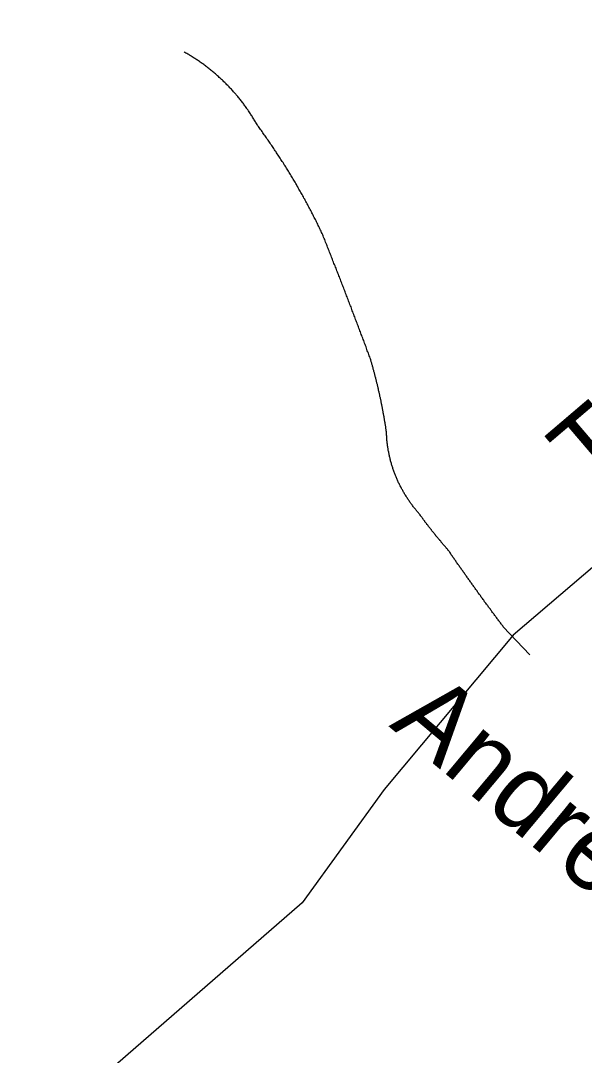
# Model space of a CAD drawing. Extents: x 1268485 to 1426702, y 514839 to 616766.
# Drawn here: x 1381522 to 1382007, y 565024 to 565915 of the extents above; entities that cross this region are included whole.
import ezdxf

# ---------------------------------------------------------------- set-up
doc = ezdxf.new("R2010")
doc.units = 0
for name, color, linetype in [('Old_Level_10', 7, 'Continuous'), ('Old_Level_11', 7, 'Continuous'), ('Old_Level_32', 7, 'Continuous'), ('Old_Level_35', 7, 'Continuous')]:
    doc.layers.add(name, color=color, linetype=linetype)

msp = doc.modelspace()

# ---------------------------------------------------------------- linework, layer by layer
at = {"layer": 'Old_Level_32'}
msp.add_lwpolyline([(1382953.524, 566232.78), (1382782.39, 566091.659), (1382654.651, 565987.93), (1382241.986, 565636.094), (1382117.84, 565532.542), (1381945.903, 565385.805), (1381834.857, 565253.027), (1381764.438, 565155.476), (1381515.265, 564938.697), (1381352.759, 564808.629), (1381203.796, 564705.658), (1381006.083, 564515.976), (1380992.119, 564421.46), (1380956.263, 564330.138), (1380917.56, 564196.853), (1380780.676, 563967.497), (1380706.293, 563850.937), (1380647.267, 563747.501), (1380589.599, 563663.564), (1380547.659, 563537.659), (1380537.174, 563435.623), (1380579.114, 563039.547), (1380539.795, 562890.034), (1380491.765, 562776.936)], dxfattribs=at)
at = {"layer": 'Old_Level_35'}
msp.add_line((1381960.409, 565369.041), (1381937.546, 565393.135), dxfattribs=at)
for points in [[(1381725.83, 565824.769), (1381725.522, 565825.487), (1381725.009, 565826.307), (1381724.599, 565827.128), (1381724.087, 565827.948), (1381723.677, 565828.665), (1381723.164, 565829.486), (1381722.754, 565830.254), (1381722.241, 565831.074), (1381721.729, 565831.792), (1381721.216, 565832.612), (1381720.703, 565833.382), (1381720.293, 565834.15), (1381719.781, 565834.868), (1381719.268, 565835.688), (1381718.755, 565836.457), (1381718.243, 565837.175), (1381717.73, 565837.944), (1381717.115, 565838.713), (1381716.602, 565839.431), (1381716.09, 565840.199), (1381715.577, 565840.917), (1381714.962, 565841.686), (1381714.552, 565842.455), (1381714.039, 565843.122), (1381713.424, 565843.89), (1381712.911, 565844.608), (1381712.296, 565845.325), (1381711.783, 565846.043), (1381711.168, 565846.761), (1381710.656, 565847.479), (1381710.041, 565848.196), (1381709.425, 565848.863), (1381708.913, 565849.632), (1381708.298, 565850.298), (1381707.58, 565851.016), (1381707.17, 565851.682), (1381706.452, 565852.4), (1381705.837, 565853.067), (1381705.222, 565853.733), (1381704.607, 565854.45), (1381703.992, 565855.117), (1381703.376, 565855.835), (1381702.761, 565856.501), (1381702.146, 565857.116), (1381701.531, 565857.834), (1381700.916, 565858.501), (1381700.301, 565859.116), (1381699.583, 565859.833), (1381698.968, 565860.449), (1381698.353, 565861.064), (1381697.737, 565861.73), (1381697.02, 565862.396), (1381696.405, 565863.012), (1381695.789, 565863.627), (1381694.969, 565864.242), (1381694.354, 565864.857), (1381693.739, 565865.523), (1381693.021, 565866.138), (1381692.406, 565866.753), (1381691.586, 565867.369), (1381690.971, 565867.984), (1381690.253, 565868.548), (1381689.638, 565869.163), (1381688.92, 565869.727), (1381688.203, 565870.394), (1381687.485, 565870.957), (1381686.767, 565871.521), (1381686.152, 565872.136), (1381685.332, 565872.7), (1381684.614, 565873.264), (1381683.999, 565873.828), (1381683.281, 565874.392), (1381682.461, 565874.956), (1381681.743, 565875.52), (1381681.026, 565876.083), (1381680.411, 565876.648), (1381679.59, 565877.109), (1381678.873, 565877.673), (1381678.155, 565878.186), (1381677.335, 565878.749), (1381676.617, 565879.262), (1381675.899, 565879.826), (1381675.079, 565880.339), (1381674.361, 565880.8), (1381673.644, 565881.312), (1381672.721, 565881.825), (1381672.003, 565882.337), (1381671.286, 565882.799), (1381670.465, 565883.312), (1381669.748, 565883.824), (1381669.03, 565884.337), (1381668.107, 565884.798), (1381667.39, 565885.26), (1381666.672, 565885.772), (1381665.852, 565886.183), (1381665.032, 565886.695), (1381664.211, 565887.105), (1381663.391, 565887.566), (1381662.674, 565887.976)], [(1381782.014, 565730.651), (1381781.604, 565731.624), (1381781.091, 565732.649), (1381780.578, 565733.624), (1381780.168, 565734.649), (1381779.656, 565735.623), (1381779.143, 565736.648), (1381778.63, 565737.622), (1381778.22, 565738.648), (1381777.708, 565739.621), (1381777.298, 565740.646), (1381776.785, 565741.621), (1381776.272, 565742.646), (1381775.76, 565743.62), (1381775.247, 565744.542), (1381774.734, 565745.568), (1381774.222, 565746.542), (1381773.709, 565747.567), (1381773.299, 565748.541), (1381772.786, 565749.515), (1381772.274, 565750.489), (1381771.761, 565751.514), (1381771.146, 565752.489), (1381770.633, 565753.462), (1381770.121, 565754.437), (1381769.608, 565755.462), (1381769.096, 565756.385), (1381768.583, 565757.358), (1381767.968, 565758.333), (1381767.455, 565759.306), (1381767.045, 565760.331), (1381766.532, 565761.254), (1381765.917, 565762.229), (1381765.405, 565763.202), (1381764.892, 565764.177), (1381764.379, 565765.15), (1381763.764, 565766.125), (1381763.252, 565767.047), (1381762.636, 565768.073), (1381762.124, 565768.995), (1381761.611, 565769.918), (1381760.996, 565770.943), (1381760.483, 565771.866), (1381759.868, 565772.891), (1381759.356, 565773.814), (1381758.843, 565774.737), (1381758.228, 565775.762), (1381757.715, 565776.685), (1381757.1, 565777.607), (1381756.587, 565778.581), (1381755.972, 565779.555), (1381755.357, 565780.478), (1381754.844, 565781.452), (1381754.229, 565782.375), (1381753.717, 565783.297), (1381753.101, 565784.272), (1381752.486, 565785.245), (1381751.974, 565786.168), (1381751.359, 565787.142), (1381750.743, 565788.065), (1381750.231, 565788.988), (1381749.616, 565789.961), (1381749, 565790.884), (1381748.488, 565791.807), (1381747.873, 565792.73), (1381747.258, 565793.704), (1381746.642, 565794.627), (1381746.027, 565795.55), (1381745.515, 565796.523), (1381744.899, 565797.395), (1381744.284, 565798.318), (1381743.669, 565799.24), (1381742.951, 565800.163), (1381742.336, 565801.137), (1381741.926, 565802.06), (1381741.208, 565802.931), (1381740.593, 565803.854), (1381739.978, 565804.828), (1381739.363, 565805.7), (1381738.748, 565806.622), (1381738.133, 565807.545), (1381737.518, 565808.416), (1381736.902, 565809.391), (1381736.287, 565810.313), (1381735.672, 565811.184), (1381734.954, 565812.107), (1381734.339, 565812.979), (1381733.724, 565813.953), (1381733.006, 565814.824), (1381732.391, 565815.747), (1381731.776, 565816.618), (1381731.161, 565817.541), (1381730.546, 565818.413), (1381729.828, 565819.386), (1381729.213, 565820.258), (1381728.495, 565821.129), (1381727.88, 565822.052), (1381727.265, 565822.924), (1381726.65, 565823.795), (1381725.83, 565824.769)], [(1381823.024, 565624.331), (1381822.614, 565625.356), (1381822.102, 565626.484), (1381821.794, 565627.56), (1381821.384, 565628.637), (1381820.974, 565629.713), (1381820.461, 565630.79), (1381820.154, 565631.866), (1381819.743, 565632.943), (1381819.333, 565634.019), (1381819.026, 565635.147), (1381818.513, 565636.172), (1381818.103, 565637.249), (1381817.795, 565638.325), (1381817.385, 565639.453), (1381816.873, 565640.478), (1381816.463, 565641.555), (1381816.155, 565642.632), (1381815.745, 565643.759), (1381815.232, 565644.836), (1381814.925, 565645.861), (1381814.515, 565646.938), (1381814.104, 565648.015), (1381813.592, 565649.142), (1381813.284, 565650.168), (1381812.874, 565651.244), (1381812.464, 565652.321), (1381811.951, 565653.448), (1381811.644, 565654.525), (1381811.234, 565655.55), (1381810.926, 565656.627), (1381810.414, 565657.703), (1381810.003, 565658.831), (1381809.593, 565659.856), (1381809.081, 565660.933), (1381808.773, 565662.009), (1381808.363, 565663.086), (1381807.953, 565664.214), (1381807.543, 565665.239), (1381807.133, 565666.315), (1381806.723, 565667.392), (1381806.415, 565668.417), (1381805.902, 565669.545), (1381805.492, 565670.621), (1381805.082, 565671.698), (1381804.672, 565672.774), (1381804.262, 565673.799), (1381803.852, 565674.927), (1381803.339, 565676.004), (1381803.032, 565677.08), (1381802.622, 565678.106), (1381802.211, 565679.182), (1381801.801, 565680.31), (1381801.391, 565681.386), (1381800.981, 565682.463), (1381800.469, 565683.489), (1381800.161, 565684.565), (1381799.751, 565685.642), (1381799.238, 565686.769), (1381798.828, 565687.795), (1381798.521, 565688.871), (1381798.008, 565689.948), (1381797.598, 565691.024), (1381797.29, 565692.049), (1381796.778, 565693.177), (1381796.367, 565694.254), (1381795.957, 565695.33), (1381795.547, 565696.355), (1381795.137, 565697.432), (1381794.727, 565698.508), (1381794.214, 565699.636), (1381793.907, 565700.713), (1381793.497, 565701.738), (1381792.984, 565702.814), (1381792.677, 565703.891), (1381792.164, 565704.916), (1381791.754, 565705.993), (1381791.344, 565707.12), (1381790.831, 565708.197), (1381790.523, 565709.273), (1381790.113, 565710.299), (1381789.601, 565711.376), (1381789.293, 565712.452), (1381788.883, 565713.477), (1381788.37, 565714.605), (1381787.96, 565715.682), (1381787.55, 565716.758), (1381787.14, 565717.835), (1381786.73, 565718.86), (1381786.217, 565719.936), (1381785.91, 565721.013), (1381785.5, 565722.038), (1381784.987, 565723.166), (1381784.577, 565724.242), (1381784.167, 565725.319), (1381783.757, 565726.395), (1381783.347, 565727.421), (1381782.834, 565728.497), (1381782.526, 565729.574), (1381782.014, 565730.651)], [(1381836.865, 565561.021), (1381836.763, 565561.688), (1381836.763, 565562.303), (1381836.66, 565563.02), (1381836.455, 565563.636), (1381836.353, 565564.251), (1381836.25, 565564.917), (1381836.25, 565565.584), (1381836.148, 565566.199), (1381836.045, 565566.865), (1381835.84, 565567.48), (1381835.737, 565568.147), (1381835.737, 565568.813), (1381835.635, 565569.428), (1381835.532, 565570.043), (1381835.327, 565570.761), (1381835.225, 565571.376), (1381835.122, 565572.043), (1381835.02, 565572.709), (1381834.917, 565573.324), (1381834.917, 565573.939), (1381834.712, 565574.606), (1381834.61, 565575.272), (1381834.507, 565575.887), (1381834.405, 565576.554), (1381834.2, 565577.169), (1381834.097, 565577.835), (1381833.995, 565578.502), (1381833.892, 565579.117), (1381833.789, 565579.732), (1381833.584, 565580.45), (1381833.482, 565581.065), (1381833.379, 565581.68), (1381833.277, 565582.295), (1381833.174, 565583.013), (1381832.969, 565583.628), (1381832.867, 565584.243), (1381832.764, 565584.961), (1381832.662, 565585.576), (1381832.457, 565586.191), (1381832.354, 565586.806), (1381832.252, 565587.524), (1381832.149, 565588.139), (1381832.047, 565588.754), (1381831.841, 565589.37), (1381831.739, 565590.087), (1381831.534, 565590.702), (1381831.329, 565591.318), (1381831.226, 565591.933), (1381831.124, 565592.65), (1381831.021, 565593.266), (1381830.919, 565593.881), (1381830.714, 565594.496), (1381830.611, 565595.214), (1381830.406, 565595.829), (1381830.201, 565596.444), (1381830.099, 565597.059), (1381829.996, 565597.725), (1381829.893, 565598.392), (1381829.791, 565599.007), (1381829.483, 565599.622), (1381829.381, 565600.237), (1381829.278, 565600.955), (1381829.176, 565601.57), (1381828.868, 565602.185), (1381828.766, 565602.801), (1381828.663, 565603.416), (1381828.458, 565604.082), (1381828.253, 565604.749), (1381828.151, 565605.364), (1381828.048, 565605.979), (1381827.843, 565606.645), (1381827.638, 565607.26), (1381827.535, 565607.875), (1381827.33, 565608.542), (1381827.125, 565609.208), (1381827.023, 565609.823), (1381826.92, 565610.438), (1381826.613, 565611.053), (1381826.51, 565611.669), (1381826.408, 565612.335), (1381826.1, 565613.001), (1381825.998, 565613.617), (1381825.895, 565614.232), (1381825.587, 565614.899), (1381825.485, 565615.514), (1381825.382, 565616.129), (1381825.075, 565616.744), (1381824.972, 565617.359), (1381824.767, 565618.025), (1381824.665, 565618.64), (1381824.357, 565619.307), (1381824.255, 565619.922), (1381824.152, 565620.588), (1381823.844, 565621.204), (1381823.742, 565621.819), (1381823.537, 565622.434), (1381823.332, 565623.049), (1381823.127, 565623.664), (1381823.024, 565624.331)], [(1381864.342, 565491.457), (1381863.727, 565492.021), (1381863.214, 565492.585), (1381862.702, 565493.2), (1381862.292, 565493.764), (1381861.882, 565494.379), (1381861.369, 565494.943), (1381860.856, 565495.558), (1381860.344, 565496.122), (1381859.831, 565496.737), (1381859.421, 565497.352), (1381859.011, 565498.019), (1381858.498, 565498.634), (1381857.986, 565499.249), (1381857.576, 565499.864), (1381857.165, 565500.48), (1381856.755, 565501.146), (1381856.243, 565501.761), (1381855.833, 565502.376), (1381855.422, 565502.991), (1381855.012, 565503.709), (1381854.5, 565504.324), (1381854.09, 565504.939), (1381853.782, 565505.606), (1381853.269, 565506.272), (1381852.859, 565506.939), (1381852.552, 565507.554), (1381852.142, 565508.272), (1381851.732, 565508.938), (1381851.424, 565509.553), (1381851.014, 565510.27), (1381850.604, 565510.937), (1381850.296, 565511.603), (1381849.886, 565512.27), (1381849.476, 565512.936), (1381849.168, 565513.603), (1381848.758, 565514.321), (1381848.348, 565514.987), (1381848.143, 565515.704), (1381847.733, 565516.371), (1381847.425, 565517.14), (1381847.118, 565517.806), (1381846.708, 565518.524), (1381846.503, 565519.19), (1381846.093, 565519.857), (1381845.888, 565520.626), (1381845.477, 565521.292), (1381845.272, 565522.061), (1381844.862, 565522.728), (1381844.657, 565523.445), (1381844.35, 565524.163), (1381844.145, 565524.881), (1381843.837, 565525.649), (1381843.529, 565526.316), (1381843.222, 565527.085), (1381843.017, 565527.802), (1381842.709, 565528.52), (1381842.504, 565529.238), (1381842.299, 565530.007), (1381841.992, 565530.776), (1381841.889, 565531.442), (1381841.581, 565532.211), (1381841.376, 565532.929), (1381841.171, 565533.698), (1381840.966, 565534.416), (1381840.761, 565535.184), (1381840.454, 565535.851), (1381840.351, 565536.62), (1381840.146, 565537.389), (1381840.044, 565538.107), (1381839.736, 565538.875), (1381839.633, 565539.645), (1381839.531, 565540.362), (1381839.223, 565541.131), (1381839.121, 565541.9), (1381839.018, 565542.669), (1381838.916, 565543.438), (1381838.608, 565544.207), (1381838.506, 565544.924), (1381838.403, 565545.694), (1381838.301, 565546.462), (1381838.096, 565547.18), (1381837.993, 565548), (1381837.891, 565548.769), (1381837.891, 565549.487), (1381837.788, 565550.256), (1381837.583, 565551.076), (1381837.48, 565551.793), (1381837.48, 565552.563), (1381837.378, 565553.331), (1381837.275, 565554.101), (1381837.275, 565554.869), (1381837.173, 565555.639), (1381837.173, 565556.459), (1381837.173, 565557.176), (1381836.968, 565557.945), (1381836.968, 565558.765), (1381836.968, 565559.483), (1381836.865, 565560.252), (1381836.865, 565561.021)], [(1381890.486, 565458.495), (1381890.281, 565458.802), (1381889.871, 565459.11), (1381889.666, 565459.417), (1381889.359, 565459.828), (1381889.154, 565460.135), (1381888.743, 565460.443), (1381888.538, 565460.75), (1381888.231, 565461.058), (1381888.026, 565461.365), (1381887.718, 565461.776), (1381887.411, 565462.083), (1381887.103, 565462.391), (1381886.898, 565462.698), (1381886.59, 565463.006), (1381886.385, 565463.313), (1381885.975, 565463.673), (1381885.77, 565463.98), (1381885.463, 565464.288), (1381885.258, 565464.646), (1381884.95, 565464.954), (1381884.642, 565465.313), (1381884.335, 565465.621), (1381884.13, 565465.928), (1381883.925, 565466.236), (1381883.617, 565466.646), (1381883.412, 565466.954), (1381883.002, 565467.261), (1381882.797, 565467.569), (1381882.489, 565467.876), (1381882.284, 565468.235), (1381881.977, 565468.542), (1381881.772, 565468.85), (1381881.362, 565469.209), (1381881.157, 565469.568), (1381880.849, 565469.875), (1381880.644, 565470.183), (1381880.336, 565470.542), (1381880.131, 565470.9), (1381879.926, 565471.208), (1381879.516, 565471.516), (1381879.209, 565471.875), (1381879.003, 565472.182), (1381878.798, 565472.49), (1381878.491, 565472.9), (1381878.286, 565473.208), (1381877.978, 565473.515), (1381877.773, 565473.823), (1381877.363, 565474.181), (1381877.158, 565474.489), (1381876.85, 565474.796), (1381876.645, 565475.206), (1381876.338, 565475.514), (1381876.133, 565475.822), (1381875.825, 565476.181), (1381875.62, 565476.488), (1381875.415, 565476.796), (1381875.005, 565477.206), (1381874.8, 565477.514), (1381874.492, 565477.821), (1381874.287, 565478.18), (1381873.98, 565478.487), (1381873.775, 565478.897), (1381873.467, 565479.205), (1381873.262, 565479.513), (1381872.954, 565479.872), (1381872.749, 565480.179), (1381872.544, 565480.487), (1381872.237, 565480.897), (1381871.827, 565481.205), (1381871.622, 565481.563), (1381871.417, 565481.871), (1381871.109, 565482.178), (1381870.904, 565482.588), (1381870.596, 565482.896), (1381870.391, 565483.255), (1381870.084, 565483.563), (1381869.879, 565483.87), (1381869.674, 565484.229), (1381869.366, 565484.588), (1381869.161, 565484.946), (1381868.853, 565485.254), (1381868.648, 565485.613), (1381868.341, 565485.921), (1381868.136, 565486.331), (1381867.828, 565486.639), (1381867.623, 565486.946), (1381867.418, 565487.305), (1381867.11, 565487.612), (1381866.905, 565488.022), (1381866.598, 565488.33), (1381866.393, 565488.689), (1381866.085, 565488.997), (1381865.88, 565489.355), (1381865.675, 565489.663), (1381865.368, 565490.073), (1381865.162, 565490.38), (1381864.855, 565490.74), (1381864.65, 565491.047), (1381864.342, 565491.457)], [(1381937.546, 565393.135), (1381937.033, 565393.75), (1381936.521, 565394.416), (1381936.008, 565395.083), (1381935.598, 565395.698), (1381935.085, 565396.364), (1381934.675, 565396.979), (1381934.162, 565397.697), (1381933.65, 565398.312), (1381933.137, 565398.979), (1381932.625, 565399.645), (1381932.112, 565400.26), (1381931.599, 565400.927), (1381931.087, 565401.542), (1381930.779, 565402.26), (1381930.266, 565402.875), (1381929.754, 565403.541), (1381929.241, 565404.208), (1381928.729, 565404.874), (1381928.216, 565405.489), (1381927.703, 565406.206), (1381927.396, 565406.822), (1381926.883, 565407.488), (1381926.37, 565408.104), (1381925.858, 565408.77), (1381925.345, 565409.436), (1381924.833, 565410.052), (1381924.423, 565410.769), (1381924.012, 565411.384), (1381923.5, 565412.05), (1381922.987, 565412.666), (1381922.475, 565413.383), (1381921.962, 565413.998), (1381921.449, 565414.665), (1381921.039, 565415.383), (1381920.629, 565415.998), (1381920.116, 565416.664), (1381919.604, 565417.331), (1381919.091, 565417.997), (1381918.579, 565418.612), (1381918.168, 565419.33), (1381917.758, 565419.945), (1381917.246, 565420.612), (1381916.733, 565421.227), (1381916.22, 565421.945), (1381915.708, 565422.56), (1381915.4, 565423.226), (1381914.888, 565423.943), (1381914.375, 565424.559), (1381913.862, 565425.225), (1381913.35, 565425.891), (1381913.042, 565426.558), (1381912.529, 565427.173), (1381912.017, 565427.891), (1381911.504, 565428.557), (1381910.992, 565429.172), (1381910.581, 565429.89), (1381910.171, 565430.505), (1381909.659, 565431.172), (1381909.146, 565431.89), (1381908.633, 565432.505), (1381908.223, 565433.171), (1381907.711, 565433.838), (1381907.301, 565434.504), (1381906.788, 565435.17), (1381906.378, 565435.836), (1381905.865, 565436.503), (1381905.353, 565437.118), (1381904.84, 565437.836), (1381904.532, 565438.502), (1381904.02, 565439.117), (1381903.507, 565439.835), (1381902.995, 565440.502), (1381902.584, 565441.117), (1381902.174, 565441.835), (1381901.662, 565442.501), (1381901.149, 565443.116), (1381900.739, 565443.834), (1381900.226, 565444.5), (1381899.714, 565445.116), (1381899.201, 565445.833), (1381898.894, 565446.499), (1381898.381, 565447.114), (1381897.868, 565447.832), (1381897.356, 565448.499), (1381897.048, 565449.114), (1381896.535, 565449.832), (1381896.023, 565450.498), (1381895.613, 565451.113), (1381895.1, 565451.831), (1381894.587, 565452.497), (1381894.075, 565453.113), (1381893.767, 565453.83), (1381893.255, 565454.496), (1381892.742, 565455.111), (1381892.332, 565455.829), (1381891.922, 565456.496), (1381891.409, 565457.214), (1381890.896, 565457.829), (1381890.486, 565458.495)]]:
    msp.add_lwpolyline(points, dxfattribs=at)

# ---------------------------------------------------------------- texts
at = {"layer": 'Old_Level_10'}
msp.add_text('Andrew Cir', height=65.6167, rotation=320.094492, dxfattribs=at).set_placement((1381838.484, 565307.57))
at = {"layer": 'Old_Level_11'}
msp.add_text('Turner Rd.', height=65.6167, rotation=40.450789, dxfattribs=at).set_placement((1382014.003, 565505.916))

doc.saveas('drawing.dxf')
